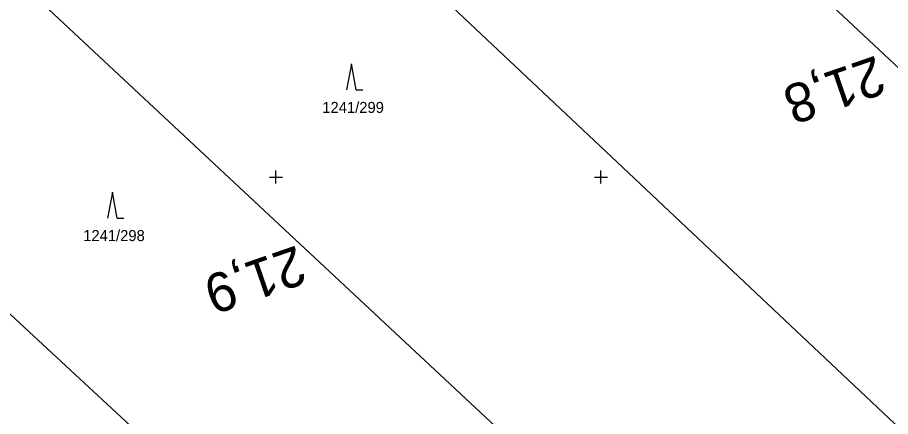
# Model space of a CAD drawing. Extents: x -776734 to -748832, y -1118122 to -976986.
# Drawn here: x -751489.8 to -751355.4, y -1114886.9 to -1114825.5 of the extents above; entities that cross this region are included whole.
import ezdxf

# ---------------------------------------------------------------- set-up
doc = ezdxf.new("R2010")
doc.units = 0
for name, color, linetype in [('KM_Hranice parcel', 7, 'Continuous'), ('KM_Parcelní čísla', 7, 'Continuous'), ('KM_Značky kultur', 7, 'Continuous'), ('Level 61 Křížky', 7, 'Continuous'), ('SŽG Vrstva 7', 7, 'Continuous')]:
    doc.layers.add(name, color=color, linetype=linetype)

msp = doc.modelspace()

# ---------------------------------------------------------------- linework, layer by layer
at = {"layer": 'KM_Hranice parcel'}
for points in [[(-751142.55, -1115031.18), (-751218.16, -1114960.45), (-751279.89, -1114902.71), (-751362.71, -1114825.23), (-751398.43, -1114791.82)], [(-751443.69, -1114804.18), (-751399.31, -1114846.01), (-751301.43, -1114938.25), (-751247.36, -1114989.2), (-751162.62, -1115069.38)], [(-751189.28, -1115100.15), (-751276.21, -1115019.03), (-751330.45, -1114968.42), (-751434.03, -1114871.78), (-751492.77, -1114816.96)], [(-751216.94, -1115124.17), (-751273.44, -1115071.63), (-751359.58, -1114992.07), (-751449.07, -1114909.92), (-751517.79, -1114846.24)]]:
    msp.add_lwpolyline(points, dxfattribs=at)
at = {"layer": 'KM_Značky kultur'}
for p, q in [((-751438.4036, -1114832.5916), (-751439.1536, -1114836.5916)), ((-751437.6536, -1114836.5916), (-751438.4036, -1114832.5916)), ((-751437.6536, -1114836.5916), (-751436.6576, -1114836.5916)), ((-751475.1825, -1114852.3075), (-751475.9325, -1114856.3075)), ((-751474.4325, -1114856.3075), (-751475.1825, -1114852.3075)), ((-751474.4325, -1114856.3075), (-751473.4365, -1114856.3075))]:
    msp.add_line(p, q, dxfattribs=at)
at = {"layer": 'Level 61 Křížky'}
for p, q in [((-751451, -1114850), (-751449, -1114850)), ((-751450, -1114850), (-751450, -1114849)), ((-751450, -1114851), (-751450, -1114850)), ((-751401, -1114850), (-751399, -1114850)), ((-751400, -1114850), (-751400, -1114849)), ((-751400, -1114851), (-751400, -1114850))]:
    msp.add_line(p, q, dxfattribs=at)

# ---------------------------------------------------------------- texts
at = {"layer": 'KM_Parcelní čísla'}
for s, p in [('1241/299', (-751442.8736, -1114840.1416)), ('1241/298', (-751479.6725, -1114859.8575))]:
    msp.add_text(s, height=1.7, dxfattribs=at).set_placement(p)
at = {"layer": 'SŽG Vrstva 7'}
for s, rotation, p in [('21,8', 199.065339, (-751357.6251, -1114831.2496)), ('21,9', 199.015719, (-751446.779, -1114860.4658))]:
    msp.add_text(s, height=6, rotation=rotation, dxfattribs=at).set_placement(p)

doc.saveas('drawing.dxf')
